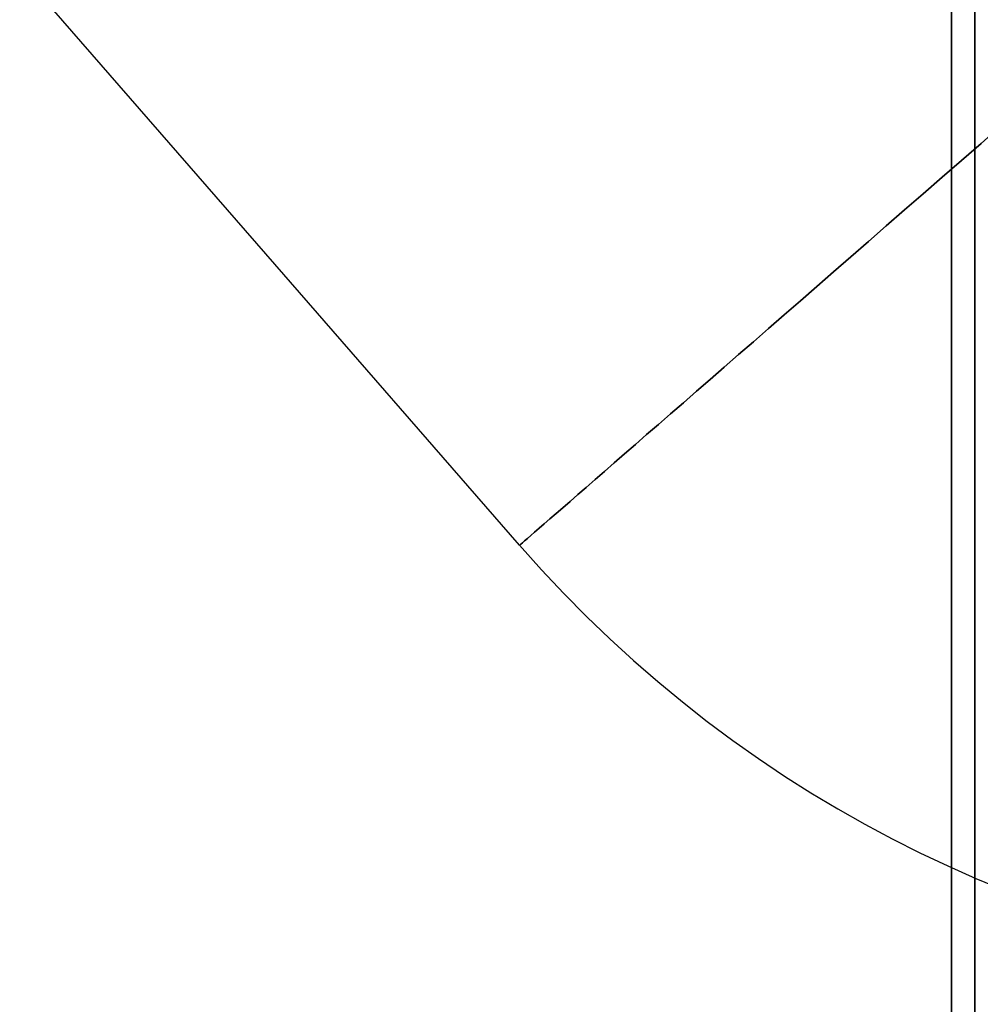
# Model space of a CAD drawing. Header units: millimetres. Extents: x -5.2 to 52, y -94.6 to -40.1.
# Tile 466 of 656: x 42.976 to 43.581, y -91.778 to -91.158. Entities that reach past the tile are written whole.
import ezdxf

# ---------------------------------------------------------------- set-up
doc = ezdxf.new("R2010")
doc.units = ezdxf.units.MM
doc.header["$MEASUREMENT"] = 0
doc.layers.add('METALLO', color=7, linetype='Continuous', true_color=0x000000)
doc.layers.add('RUOTE', color=7, linetype='Continuous', true_color=0x000000)

msp = doc.modelspace()

# ---------------------------------------------------------------- linework, layer by layer
at = {"layer": 'METALLO', "extrusion": (-0.656789, 0.754074, 0)}
msp.add_circle((26.64462, -54.48343, -97.42264), 0.8, dxfattribs=at)
at = {"layer": 'METALLO'}
msp.add_arc((43.89409, -90.96381, -54.48343), 0.8, 221.05544, 311.05544, dxfattribs=at)
for points in [[(43.29083, -91.48924, -54.48343), (29.65454, -75.83311, -54.48343), (16.01825, -60.17698, -54.48343), (2.38197, -44.52084, -54.48343)], [(3.65562, -91.55972, -54.48343), (17.27012, -75.88207, -54.48343), (30.88462, -60.20442, -54.48343), (44.49912, -44.52677, -54.48343)]]:
    msp.add_open_spline(points, degree=3, dxfattribs=at)
at = {"layer": 'RUOTE'}
for points, weights, knots in [([(43.5773, -93.5593, -63.59326), (43.5773, -93.5595, -64.14832), (43.5773, -93.33893, -65.30484), (43.5773, -92.35367, -66.80537), (43.5773, -90.85307, -67.79073), (43.5773, -89.14154, -68.11692), (43.5773, -87.42994, -67.79073), (43.5773, -85.92943, -66.80537), (43.5773, -84.94401, -65.30483), (43.5773, -84.61789, -63.59326), (43.5773, -84.94403, -61.88171), (43.5773, -85.92943, -60.38112), (43.5773, -87.42994, -59.39581), (43.5773, -89.14154, -59.06959), (43.5773, -90.85307, -59.3958), (43.5773, -92.35367, -60.38115), (43.5773, -93.33893, -61.88169), (43.5773, -93.5595, -63.0382), (43.5773, -93.5593, -63.59326)], [0.853553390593, 0.853553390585, 0.853553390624, 0.853553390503, 0.853553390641, 0.853553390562, 0.853553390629, 0.853553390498, 0.853553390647, 0.853553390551, 0.853553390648, 0.853553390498, 0.853553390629, 0.853553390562, 0.853553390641, 0.853553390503, 0.853553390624, 0.853553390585, 0.853553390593], [0, 0, 0, 0, 1.651955, 3.441859, 5.231762, 6.883717, 8.535672, 10.325576, 12.115479, 13.767434, 15.419389, 17.209293, 18.999196, 20.651151, 22.303106, 24.09301, 25.882913, 27.534868, 27.534868, 27.534868, 27.534868]), ([(43.5773, -93.28859, -63.59326), (43.5773, -93.28878, -63.07222), (43.5773, -93.08172, -61.98657), (43.5773, -92.15684, -60.57799), (43.5773, -90.74819, -59.653), (43.5773, -89.14154, -59.3468), (43.5773, -87.53482, -59.653), (43.5773, -86.12626, -60.57798), (43.5773, -85.20122, -61.98658), (43.5773, -84.89509, -63.59327), (43.5773, -85.20124, -65.19993), (43.5773, -86.12626, -66.60857), (43.5773, -87.53482, -67.53351), (43.5773, -89.14154, -67.83973), (43.5773, -90.74819, -67.53352), (43.5773, -92.15684, -66.60854), (43.5773, -93.08172, -65.19995), (43.5773, -93.28878, -64.11431), (43.5773, -93.28859, -63.59326)], [0.853553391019, 0.85355339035, 0.853553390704, 0.853553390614, 0.85355339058, 0.853553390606, 0.853553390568, 0.853553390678, 0.853553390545, 0.853553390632, 0.853553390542, 0.853553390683, 0.853553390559, 0.853553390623, 0.853553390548, 0.853553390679, 0.853553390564, 0.853553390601, 0.853553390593], [0, 0, 0, 0, 1.576565, 3.284783, 4.993001, 6.569566, 8.146131, 9.854349, 11.562567, 13.139131, 14.715696, 16.423914, 18.132132, 19.708697, 21.285262, 22.99348, 24.701698, 26.278263, 26.278263, 26.278263, 26.278263])]:
    msp.add_rational_spline(points, weights, degree=3, knots=knots, dxfattribs=at)
for points, knots in [([(43.56265, -93.52394, -63.59326), (43.56265, -93.52414, -64.14388), (43.56265, -93.30533, -65.29114), (43.56265, -92.32796, -66.77966), (43.56265, -90.83937, -67.75714), (43.56265, -89.14154, -68.08072), (43.56265, -87.44364, -67.75714), (43.56265, -85.95514, -66.77967), (43.56265, -84.9776, -65.29113), (43.56265, -84.65409, -63.59326), (43.56265, -84.97762, -61.89541), (43.56265, -85.95514, -60.40683), (43.56265, -87.44364, -59.4294), (43.56265, -89.14154, -59.1058), (43.56265, -90.83937, -59.42939), (43.56265, -92.32796, -60.40686), (43.56265, -93.30533, -61.89539), (43.56265, -93.52414, -63.04265), (43.56265, -93.52394, -63.59326)], [0, 0, 0, 0, 1.651955, 3.441859, 5.231762, 6.883717, 8.535672, 10.325576, 12.115479, 13.767434, 15.419389, 17.209293, 18.999196, 20.651151, 22.303106, 24.09301, 25.882913, 27.534868, 27.534868, 27.534868, 27.534868]), ([(43.56265, -93.32394, -63.59326), (43.56265, -93.32413, -63.06778), (43.56265, -93.11531, -61.97287), (43.56265, -92.18254, -60.55228), (43.56265, -90.76189, -59.61941), (43.56265, -89.14154, -59.3106), (43.56265, -87.52113, -59.61941), (43.56265, -86.10056, -60.55228), (43.56265, -85.16763, -61.97288), (43.56265, -84.85888, -63.59327), (43.56265, -85.16765, -65.21363), (43.56265, -86.10056, -66.63428), (43.56265, -87.52113, -67.5671), (43.56265, -89.14154, -67.87594), (43.56265, -90.76189, -67.56711), (43.56265, -92.18254, -66.63425), (43.56265, -93.11531, -65.21365), (43.56265, -93.32413, -64.11875), (43.56265, -93.32394, -63.59326)], [0, 0, 0, 0, 1.576565, 3.284783, 4.993001, 6.569566, 8.146131, 9.854349, 11.562567, 13.139131, 14.715696, 16.423914, 18.132132, 19.708697, 21.285262, 22.99348, 24.701698, 26.278263, 26.278263, 26.278263, 26.278263])]:
    msp.add_open_spline(points, degree=3, knots=knots, dxfattribs=at)

doc.saveas('drawing.dxf')
